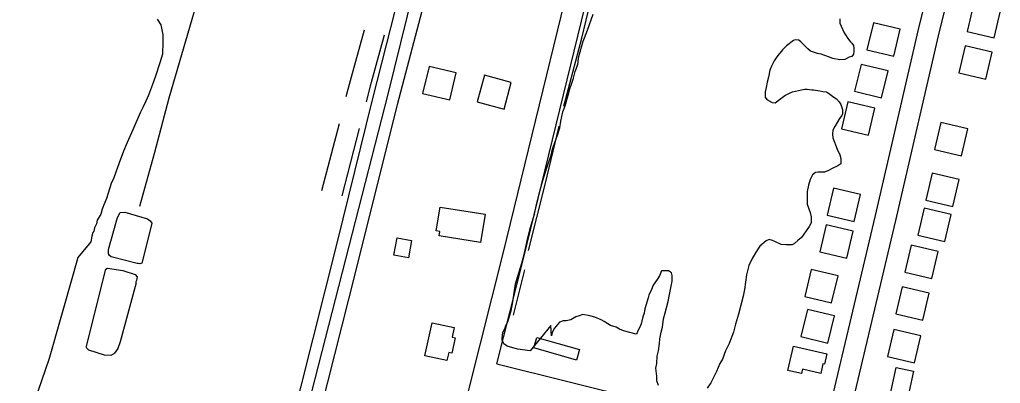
# Model space of a CAD drawing. Extents: x 3567028 to 3605064, y 510945 to 536587.
# Drawn here: x 3590384 to 3591798, y 526862 to 527387 of the extents above; entities that cross this region are included whole.
import ezdxf

# ---------------------------------------------------------------- set-up
doc = ezdxf.new("R2010")
doc.units = 0
for name, color, linetype in [('V-BLDG-OTLN', 7, 'Continuous'), ('V-RAIL-TRAK', 7, 'Continuous'), ('V-ROAD-CNTR', 7, 'Continuous'), ('V-SITE-VEGE', 7, 'Continuous'), ('V-TOPO-SHOR', 7, 'Continuous')]:
    doc.layers.add(name, color=color, linetype=linetype)

msp = doc.modelspace()

# ---------------------------------------------------------------- linework, layer by layer
at = {"layer": 'V-BLDG-OTLN'}
for points in [[(3591758.9, 527408.9), (3591749.8, 527370), (3591788.7, 527360.8), (3591797.9, 527399.7)], [(3591644.4, 527334.3), (3591653.6, 527373.2), (3591614.7, 527382.5), (3591605.5, 527343.6)], [(3591746.9, 527349.3), (3591737.8, 527310.4), (3591776.7, 527301.2), (3591785.9, 527340.1)], [(3591626.6, 527274.4), (3591635.9, 527313.4), (3591597, 527322.6), (3591587.7, 527283.7)], [(3590974.1, 527319.6), (3590964.9, 527280.7), (3591003.9, 527271.5), (3591013, 527310.4)], [(3591082.2, 527258), (3591092.7, 527296.5), (3591054.1, 527307.1), (3591043.6, 527268.5)], [(3591607.7, 527220.3), (3591617, 527259.2), (3591578.1, 527268.5), (3591568.8, 527229.6)], [(3591712, 527238.6), (3591702.8, 527199.7), (3591741.8, 527190.5), (3591750.9, 527229.5)], [(3591699.7, 527165.8), (3591690.5, 527126.9), (3591729.4, 527117.7), (3591738.6, 527156.7)], [(3591587, 527095.9), (3591596.3, 527134.9), (3591557.3, 527144.1), (3591548.1, 527105.2)], [(3591048.5, 527065.7), (3590988.7, 527075.1), (3590989.7, 527081.6), (3590984.5, 527082.4), (3590989.9, 527116.7), (3591054.9, 527106.4)], [(3591688, 527115.3), (3591678.9, 527076.4), (3591717.8, 527067.2), (3591727, 527106.2)], [(3591576.6, 527042.9), (3591585.8, 527081.8), (3591546.9, 527091.1), (3591537.6, 527052.1)], [(3590948.8, 527068.5), (3590944.4, 527043.6), (3590923.3, 527047.3), (3590927.9, 527072.2)], [(3591669.3, 527061.8), (3591660.1, 527022.9), (3591699, 527013.7), (3591708.2, 527052.7)], [(3591554.6, 526978.5), (3591563.9, 527017.4), (3591525, 527026.6), (3591515.7, 526987.7)], [(3591656.2, 527001.7), (3591647, 526962.8), (3591685.9, 526953.6), (3591695.1, 526992.6)], [(3591549.3, 526920.7), (3591558.5, 526959.7), (3591519.6, 526968.9), (3591510.3, 526930)], [(3590968.2, 526902.4), (3590978.7, 526950), (3591010.4, 526943), (3591007.3, 526929.1), (3591011.8, 526928.1), (3591007, 526906.3), (3591002.6, 526907.2), (3590999.9, 526895.3)], [(3591644, 526940.3), (3591634.9, 526901.3), (3591673.8, 526892.2), (3591683, 526931.1)], [(3591186.9, 526896.2), (3591125.4, 526913.9), (3591129.7, 526928.9), (3591191.2, 526911.2)], [(3591499.6, 526916.3), (3591547.7, 526905.2), (3591544.2, 526890), (3591542.1, 526890.5), (3591539, 526876.9), (3591512.7, 526882.9), (3591511.3, 526876.7), (3591491.5, 526881.2)], [(3591635.2, 526827.6), (3591647.4, 526885.2), (3591672.4, 526879.9), (3591660.2, 526822.3)]]:
    msp.add_lwpolyline(points, close=True, dxfattribs=at)
at = {"layer": 'V-RAIL-TRAK'}
for points in [[(3590510.5, 525700), (3590536.5, 525754.5), (3590544, 525769.5), (3590552.8, 525788.6), (3590557.6, 525800.9), (3590563.8, 525823.4), (3590578.8, 525875.9), (3590623.9, 526053.8), (3590668.3, 526230.4), (3590709.4, 526394.8), (3590758.6, 526589.8), (3590818, 526824.3), (3590868.6, 527024.1), (3590928.8, 527264.8), (3590987.5, 527489.8)], [(3590960.9, 527467.3), (3590914.5, 527279.8), (3590858.4, 527060.2), (3590804.4, 526850.2), (3590738.8, 526589.8), (3590667.7, 526311.6), (3590658.8, 526275.4), (3590647.9, 526235.2), (3590636.3, 526180), (3590628.7, 526145.9), (3590620.5, 526100.2), (3590617.1, 526068.2), (3590609.2, 525995.6)], [(3590938.7, 527455.3), (3590892.2, 527271.2), (3590841, 527064.6), (3590771.9, 526789.8), (3590681.7, 526425.7), (3590616.1, 526167.3), (3590609.9, 526148.9), (3590602.4, 526127.7), (3590584, 526086.8), (3590571.7, 526052.1), (3590562.1, 526013.9), (3590554.6, 525988), (3590518.4, 525844.1), (3590517, 525833.9), (3590517.7, 525807.3), (3590514.9, 525724.8), (3590513.5, 525713.2), (3590510.1, 525698.2), (3590491.6, 525623.2), (3590461.6, 525516.1)]]:
    msp.add_lwpolyline(points, dxfattribs=at)
at = {"layer": 'V-ROAD-CNTR'}
for p, q in [((3590819.7, 527140.6), (3590844.8, 527237.4)), ((3590848.7, 527133), (3590873.8, 527229.9))]:
    msp.add_line(p, q, dxfattribs=at)
for points in [[(3590677.6, 525406.7), (3590692.5, 525480.3), (3590736.5, 525651.6), (3590819.1, 525991.5), (3590915.8, 526376.7), (3590998.3, 526721.4), (3591081.1, 527049.6), (3591217, 527606.8), (3591264.6, 527798.1), (3591280.4, 527845.1)], [(3591072, 526890.9), (3591110.3, 527042.4), (3591246.1, 527599.6), (3591293.5, 527789.7), (3591301.7, 527814.2)], [(3591539.7, 526773.8), (3591618, 527104.4), (3591680.9, 527377), (3591727.6, 527562.5), (3591732.8, 527589.5)], [(3591568.9, 526766.8), (3591647.2, 527097.6), (3591710.1, 527370), (3591752.4, 527538.4)], [(3590854.8, 527276.1), (3590862.1, 527304.5), (3590881, 527372.6)], [(3590883.8, 527268.6), (3590891.1, 527296.7), (3590910.1, 527365.1)], [(3591072, 526890.9), (3591381, 526813.6), (3591488.3, 526787.1)]]:
    msp.add_lwpolyline(points, dxfattribs=at)
at = {"layer": 'V-SITE-VEGE'}
for points in [[(3591324.7, 527010.1), (3591324.7, 527018.3), (3591323.5, 527021.8), (3591319.4, 527024.8), (3591309.4, 527024.8), (3591306.5, 527017.7), (3591303, 527012.4), (3591297.1, 527004.2), (3591294.7, 526997.7), (3591291.2, 526989.5), (3591290, 526986), (3591285.3, 526970.1), (3591284.1, 526963.6), (3591282.4, 526958.3), (3591280, 526948.4), (3591278.2, 526943.6), (3591275.3, 526938.4), (3591274.1, 526935.4), (3591272.9, 526933.7), (3591254.7, 526938.4), (3591248.8, 526940.7), (3591244.1, 526943.7), (3591235.9, 526946), (3591231.8, 526948.4), (3591226.5, 526951.9), (3591222.4, 526954.3), (3591213, 526957.8), (3591205.9, 526960.1), (3591195.9, 526961.9), (3591190.6, 526960.1), (3591185.9, 526958.4), (3591178.3, 526954.3), (3591171.8, 526952.5), (3591167.7, 526952.5), (3591162.4, 526950.7), (3591154.8, 526941.9), (3591151.8, 526936.1), (3591150.6, 526931.3), (3591149.5, 526946), (3591120.1, 526909.6), (3591101.8, 526912), (3591086.5, 526916.1), (3591081.8, 526919.6), (3591079.5, 526924.9), (3591079.5, 526927.8), (3591080.7, 526936.1), (3591083.6, 526941.4), (3591084.8, 526946.1), (3591087.7, 526951.4), (3591090.1, 526959.6), (3591092.4, 526967.2), (3591094.8, 526980.2), (3591098.9, 527006), (3591101.9, 527017.2), (3591107.8, 527036), (3591111.9, 527050.1), (3591116.6, 527072.5), (3591120.1, 527086), (3591126, 527106.6), (3591129, 527120.7), (3591133.1, 527136), (3591136.6, 527150.1), (3591142.5, 527168.9), (3591146, 527178.9), (3591150.1, 527191.8), (3591151.9, 527200.1), (3591156, 527211.2), (3591159, 527218.9), (3591162.5, 527231.2), (3591164.3, 527240.6), (3591167.2, 527254.1), (3591170.2, 527263), (3591174.9, 527278.2), (3591177.2, 527287.1), (3591180.2, 527295.3), (3591182.5, 527302.9), (3591184.9, 527312.3), (3591186.6, 527317), (3591188.4, 527322.9), (3591189, 527325.3), (3591189, 527327.6), (3591190.2, 527334.1), (3591196.1, 527355.9), (3591202.5, 527371.7), (3591210.8, 527395.2)], [(3590581.9, 527387.7), (3590587.2, 527379.5), (3590590.2, 527365.3), (3590590.2, 527354.8), (3590589.6, 527337.1), (3590586, 527324.8), (3590579.6, 527305.4), (3590575.4, 527293.6), (3590569.5, 527278.3), (3590566, 527269.5), (3590561.9, 527261.3), (3590557.8, 527252.5), (3590547.2, 527228.4), (3590539, 527210.1), (3590533.7, 527197.2), (3590527.2, 527180.7), (3590519.5, 527159), (3590516, 527150.8), (3590511.3, 527136.6), (3590508.9, 527129), (3590505.4, 527120.2), (3590503.6, 527116.1), (3590503, 527113.7), (3590500.7, 527106.7), (3590495.4, 527097.8), (3590494.8, 527092.6), (3590491.9, 527086.7), (3590490.7, 527082), (3590489.5, 527080.2), (3590487.7, 527074.9), (3590486.6, 527066.7), (3590467.8, 527044.2), (3590460.9, 527020.1), (3590426.2, 526898.2), (3590383.8, 526773.8)], [(3591566.5, 527388.1), (3591566.5, 527382.2), (3591568.3, 527377.5), (3591572.4, 527368.1), (3591575.3, 527363.9), (3591577.7, 527359.8), (3591579.4, 527358.1), (3591581.8, 527355.1), (3591583.5, 527353.4), (3591585.9, 527349.8), (3591586.5, 527345.7), (3591586.5, 527341), (3591585.9, 527337.5), (3591583.5, 527334), (3591580, 527332.8), (3591573.5, 527329.8), (3591566.5, 527329.3), (3591556.5, 527331), (3591550, 527333.4), (3591539.4, 527337.5), (3591534.1, 527338.1), (3591524.2, 527341.6), (3591520, 527345.1), (3591510, 527355.1), (3591507.1, 527357.5), (3591501.8, 527358.1), (3591499.5, 527356.9), (3591489.5, 527349.3), (3591483.6, 527343.4), (3591475.4, 527333.4), (3591471.8, 527327.5), (3591467.7, 527319.9), (3591465.3, 527314), (3591463.6, 527304), (3591461.8, 527297), (3591460, 527289.3), (3591458.9, 527282.8), (3591458.9, 527275.2), (3591461.2, 527271.7), (3591468.9, 527267.6), (3591473, 527267)], [(3591473, 527267), (3591481.2, 527273.4), (3591487.1, 527277.5), (3591493.6, 527281.1), (3591498.3, 527282.8), (3591511.2, 527285.8), (3591515.9, 527286.9), (3591519.4, 527286.9), (3591525.9, 527285.8), (3591528.3, 527285.8), (3591537.7, 527284.6), (3591541.8, 527283.4), (3591547.1, 527282.8), (3591550, 527281), (3591557.6, 527275.2), (3591561.8, 527272.8), (3591565.3, 527268.7), (3591567.6, 527264.6), (3591569.4, 527260.5), (3591570, 527257.5), (3591570, 527251.1), (3591569.4, 527248.7), (3591565.9, 527244.6), (3591562.3, 527238.7), (3591559.4, 527232.8), (3591556.5, 527227.5), (3591555.9, 527221.7), (3591556.4, 527216.4), (3591562.3, 527200.5), (3591566.4, 527192.3), (3591567.6, 527187), (3591567.6, 527179.3), (3591563.5, 527176.4), (3591555.3, 527172.3), (3591550, 527169.3), (3591544.1, 527167), (3591535.3, 527167), (3591531.1, 527166.4), (3591527, 527163.5), (3591523.5, 527156.4), (3591521.1, 527148.2), (3591519.4, 527139.4), (3591519.4, 527121.1), (3591523.5, 527108.8), (3591525.2, 527102.9), (3591525.2, 527094.1), (3591522.3, 527088.8), (3591517.6, 527082.3), (3591511.1, 527072.9), (3591505.8, 527068.8), (3591501.1, 527064.1), (3591497.6, 527062.3), (3591488.8, 527062.3), (3591481.7, 527062.9), (3591473.5, 527066.5), (3591469.4, 527068.8), (3591464.7, 527070), (3591460, 527068.2), (3591451.1, 527060.6), (3591444.7, 527050.6), (3591439.4, 527041.8), (3591435.3, 527032.4), (3591431.7, 527018.9), (3591428.8, 526997.7), (3591427, 526988.3), (3591420.5, 526962.4), (3591415.8, 526947.7), (3591412.9, 526936.5), (3591407, 526920.1), (3591401.7, 526909.5), (3591397, 526897.2), (3591393.5, 526891.3), (3591388.7, 526879.5), (3591380.5, 526863.1), (3591375.2, 526855.4)], [(3591304.7, 526859.6), (3591302.3, 526866), (3591302.3, 526873.1), (3591301.1, 526884.3), (3591302.3, 526891.3), (3591302.9, 526901.9), (3591304.7, 526909.5), (3591306.4, 526920.1), (3591307, 526926.6), (3591308.8, 526936.6), (3591310.6, 526943.6), (3591312.3, 526955.4), (3591314.7, 526964.2), (3591318.8, 526980.7), (3591320.6, 526990.7), (3591324.7, 527010.1)]]:
    msp.add_lwpolyline(points, dxfattribs=at)
at = {"layer": 'V-TOPO-SHOR'}
for p, q in [((3590599.6, 527274.1), (3590642.5, 527422.6)), ((3591096, 526960.7), (3591112.1, 527026.1))]:
    msp.add_line(p, q, dxfattribs=at)
for points in [[(3591168.5, 527262.1), (3591194.4, 527360.4), (3591207, 527412.3)], [(3590557.1, 527118), (3590578.6, 527195.8), (3590599.6, 527274.1)], [(3591117.6, 527054), (3591141.4, 527149.4), (3591161.6, 527233.6)], [(3590553.4, 527035.4), (3590515.7, 527045), (3590513.3, 527046.8), (3590512.1, 527049.2), (3590512.1, 527055.8), (3590524.7, 527101.9), (3590528.9, 527109), (3590535.5, 527109.6), (3590568.4, 527100), (3590572, 527097), (3590574.4, 527093.5), (3590571.4, 527081.5), (3590560, 527036), (3590557, 527034.8), (3590554.6, 527035.4), (3590553.4, 527035.4)], [(3590551.6, 527007.3), (3590528.8, 526922.4), (3590525.2, 526912.8), (3590520.4, 526906.2), (3590519.8, 526905), (3590515.1, 526902.7), (3590506.1, 526903.3), (3590483.4, 526910.5), (3590480.4, 526914), (3590480.4, 526915.8), (3590493, 526967.9), (3590507.9, 527027.1), (3590510.3, 527028.9), (3590532.5, 527025.3), (3590550.4, 527019.3), (3590553.4, 527016.3), (3590552.2, 527010.9), (3590551, 527007.9), (3590551.6, 527007.3)]]:
    msp.add_lwpolyline(points, dxfattribs=at)

doc.saveas('drawing.dxf')
